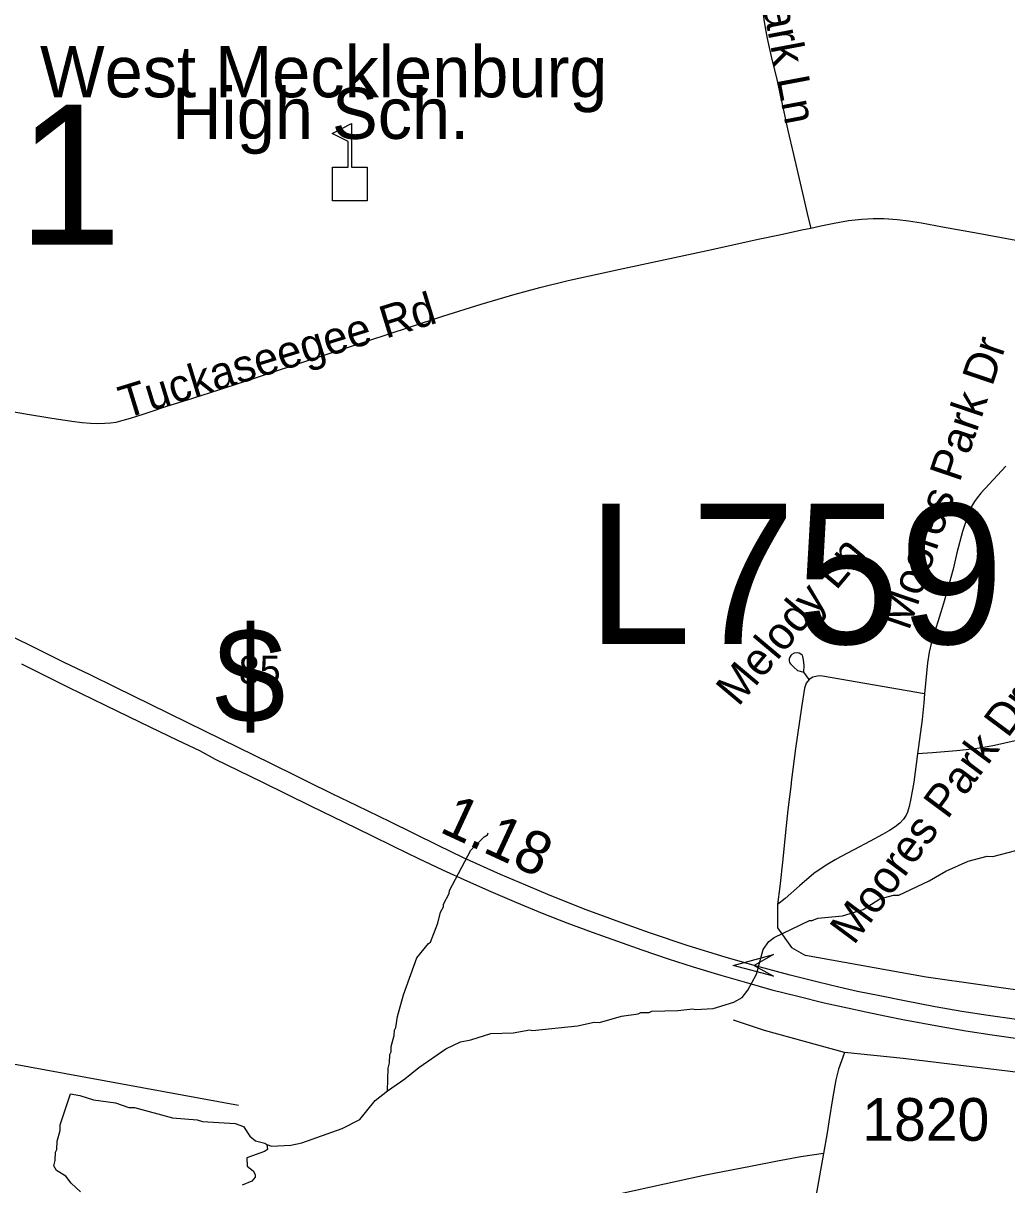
# Model space of a CAD drawing. Extents: x 1383679 to 1536984, y 460658 to 651027.
# Drawn here: x 1416282 to 1419161, y 547887 to 551288 of the extents above; entities that cross this region are included whole.
import ezdxf

# ---------------------------------------------------------------- set-up
doc = ezdxf.new("R2010")
doc.units = 0
for name, color, linetype in [('Default', 7, 'Continuous'), ('Exist Cultural Educational Facility Elementary CELL', 7, 'Continuous'), ('Exist Cultural Educational Facility High Label', 7, 'Continuous'), ('Exist Hydrographic Creek Single Shore', 7, 'Continuous'), ('Exist Hydrographic Misc Water Feature', 7, 'Continuous'), ('Exist Road Non-System Type 51', 7, 'Continuous'), ('Exist Road Non-System Type 51 Label', 7, 'Continuous'), ('Exist Road Primary Interstate Divided Center Attributed', 7, 'Continuous'), ('Exist Road Primary Interstate Shield CELL', 7, 'Continuous'), ('Exist Road Primary Interstate Structure Cantilever Sign Attributed CELL', 7, 'Continuous'), ('Exist Road Primary Interstate Structure Cantilever Sign Number Label', 7, 'Continuous'), ('Exist Road Primary US Service Attributed', 7, 'Continuous'), ('Exist Road Secondary Mileage Hundredths English Label', 7, 'Continuous'), ('Exist Road Secondary Structure Standard Bridge Number Label', 7, 'Continuous'), ('Exist Road Secondary Type 51 Attributed', 7, 'Continuous'), ('Exist Road Secondary Type 51 Number Label', 7, 'Continuous')]:
    doc.layers.add(name, color=color, linetype=linetype)

msp = doc.modelspace()

# ---------------------------------------------------------------- linework, layer by layer
at = {"layer": 'Exist Cultural Educational Facility Elementary CELL'}
msp.add_lwpolyline([(1417187.4, 550768.1), (1417187.4, 550866), (1417233.5, 550866), (1417233.5, 550941.1), (1417186.4, 550965.3), (1417243.1, 550994.5), (1417243.1, 550866), (1417289.1, 550866), (1417289.1, 550768.1)], close=True, dxfattribs=at)
at = {"layer": 'Exist Hydrographic Creek Single Shore'}
msp.add_lwpolyline([(1414077, 548069.4), (1414185.1, 548057.3), (1414392.1, 547954.7), (1414890.1, 547895.4), (1415122.1, 547766), (1415293.1, 547585.4), (1415468.1, 547565.4), (1415917.1, 547950.3), (1416131, 548221.7), (1416182.1, 548253.5), (1416912.1, 548120.6)], dxfattribs=at)
at = {"layer": 'Exist Hydrographic Misc Water Feature'}
for points in [[(1417348.7, 548162.6), (1417350.1, 548228.6), (1417354.4, 548244.5), (1417355, 548268.5), (1417359.2, 548276.4), (1417359.5, 548292.4), (1417368.2, 548324.1), (1417368.6, 548340.1), (1417372.7, 548348), (1417377.4, 548379.9), (1417394.8, 548443.5), (1417433.8, 548551.9), (1417468, 548593.8), (1417474.2, 548597.7), (1417495.4, 548653.1), (1417504, 548684.9), (1417512.4, 548700.8), (1417512.5, 548708.8), (1417529.3, 548740.3), (1417529.5, 548748.3), (1417592, 548866.9), (1417630.9, 548906), (1417641, 548911.8), (1417643.2, 548917.7)], [(1417348.7, 548162.6), (1417399.5, 548197.5), (1417440.2, 548230.6), (1417519.4, 548284.8), (1417561.9, 548305.8), (1417592, 548311.1), (1417650.4, 548329.8), (1417716.5, 548332.3), (1417764.7, 548340.9), (1417772.7, 548339.1), (1417904.9, 548352.1), (1417953.2, 548363), (1417969.2, 548362.6), (1418033.6, 548381.2), (1418081.8, 548388.1), (1418089.9, 548391.9), (1418113.9, 548391.3), (1418122, 548395.2), (1418197.9, 548397.5), (1418242.1, 548402.5), (1418250, 548400.3), (1418302.1, 548403.1), (1418362.6, 548421.7), (1418386.9, 548435.2), (1418403.3, 548456.8), (1418428.3, 548504.2), (1418447.9, 548575.8), (1418464.4, 548599.4), (1418480.7, 548611), (1418583.7, 548660.7), (1418591.7, 548660.5), (1418607.9, 548668.1), (1418680.1, 548674.5), (1418740.5, 548693.1), (1418789.2, 548724), (1418829.4, 548735.1), (1418845.4, 548734.8), (1418934.4, 548776.7), (1418983, 548805.7), (1419047.7, 548834.2), (1419104, 548848.9), (1419119.9, 548848.6), (1419209.8, 548871.2)], [(1416450.1, 547867), (1416422.6, 547891.6), (1416407.1, 547911.9), (1416379.4, 547928.5), (1416371.7, 547942.7), (1416376, 547958.6), (1416376.6, 547982.6), (1416380.8, 547990.5), (1416381.3, 548014.5), (1416390, 548046.3), (1416390.3, 548062.2), (1416420.2, 548153.6)], [(1416420.2, 548153.6), (1416448.2, 548148.9), (1416488, 548136), (1416551.8, 548126.6), (1416591.4, 548113.7), (1416607.4, 548113.3), (1416718.9, 548082.8), (1416790.8, 548077.3), (1416806.7, 548072.9), (1416902.5, 548066.7), (1416926.4, 548058.2), (1416945.8, 548029.8), (1416961.5, 548015.4), (1416989.3, 548008.8), (1416995.2, 548004.7)], [(1416995.2, 548004.7), (1417009.1, 548000.4), (1417065.2, 548003.1), (1417097.3, 548010.4), (1417215.8, 548052.3), (1417266.9, 548078.5), (1417312.1, 548133.5), (1417348.7, 548162.6)], [(1416995.2, 548004.7), (1416996.9, 547990.7), (1416988.7, 547984.8), (1416936.3, 547966), (1416937.9, 547942), (1416955.5, 547927.6), (1416961.3, 547917.5), (1416961.2, 547909.5), (1416950.9, 547897.7), (1416922.6, 547886.4)]]:
    msp.add_lwpolyline(points, dxfattribs=at)
at = {"layer": 'Exist Road Non-System Type 51'}
msp.add_line((1418583.2, 549366.9), (1418567.4, 549387.8), dxfattribs=at)
for points in [[(1418437.5, 551459.6), (1418437.4, 551451.9), (1418439.2, 551410.6), (1418441.1, 551381.7), (1418442.9, 551355.3), (1418446.9, 551321.8), (1418451.1, 551291.9), (1418454.8, 551269.3), (1418459.9, 551242.8), (1418471.7, 551190.7), (1418488, 551123.5), (1418502.5, 551055.6), (1418520.4, 550974.1), (1418536.4, 550903.1), (1418565.7, 550777.1), (1418579.9, 550717.8), (1418587.2, 550688.2)], [(1418587.2, 550688.2), (1418617.2, 550694.7), (1418655.7, 550702.9), (1418697.7, 550710), (1418737.1, 550714.4), (1418769.7, 550716.4), (1418800.9, 550715.9), (1418841.2, 550713.3), (1418873.7, 550709.7), (1418911.3, 550703.2), (1418972.7, 550692), (1419077.8, 550673), (1419145.3, 550660.4), (1419276.4, 550635.9), (1419401.4, 550611.9)], [(1416226.8, 550155), (1416289.1, 550144.3), (1416366.2, 550131.9), (1416424.7, 550122.3), (1416454.7, 550118.5), (1416479.4, 550116.8), (1416500, 550115.8), (1416521, 550116.6), (1416537.6, 550117.8), (1416553.8, 550120.3), (1416574.6, 550125.3), (1416595.7, 550131.7), (1416633.5, 550143.2), (1416656.2, 550150.7), (1416699.4, 550165.9), (1416778.3, 550190.5), (1416857.9, 550215.9), (1416982.3, 550256.4), (1417115.1, 550300.7), (1417413, 550397.7), (1417509.9, 550429.7), (1417622.3, 550465), (1417722.2, 550494.6), (1417794.1, 550514), (1417877.1, 550534.4), (1418024.1, 550566.4), (1418297.8, 550625.6), (1418433.4, 550655.7), (1418495.7, 550668.2), (1418561.5, 550682.5), (1418587.2, 550688.2)], [(1419158.7, 549991.1), (1419085, 549911.8), (1419074.5, 549898.6), (1419066.6, 549887.6), (1419058, 549872.9), (1419052.2, 549858.3), (1419046.3, 549844.1), (1419031.3, 549799.5), (1419015.1, 549737.5), (1419003.8, 549689.2), (1418987.6, 549630.2), (1418975.7, 549589.1), (1418950.2, 549507.4), (1418940.9, 549475.4), (1418934.2, 549446), (1418929.2, 549415.4), (1418920.4, 549324.1)], [(1418567.4, 549387.8), (1418567.6, 549407.1), (1418566.4, 549423.6), (1418564.2, 549434.2), (1418562.2, 549437.8), (1418558.1, 549441.1), (1418553.5, 549443.2), (1418548.5, 549444.2), (1418539.2, 549443.4), (1418531.7, 549439.7), (1418528.8, 549436.3), (1418526.1, 549432), (1418524.6, 549427), (1418524.4, 549421.8), (1418525.2, 549416.4), (1418527.7, 549412), (1418537.7, 549402.3), (1418548.2, 549393.2), (1418567.4, 549387.8)], [(1418583.2, 549366.9), (1418574.4, 549356), (1418569.2, 549340.7), (1418560.4, 549284.1), (1418542.9, 549164.9), (1418530.2, 549066), (1418529.6, 549060.9), (1418520.2, 548985.1), (1418513.2, 548919.2), (1418505.2, 548840.6), (1418496.8, 548760.9), (1418490.2, 548707.9)], [(1418920.4, 549324.1), (1418621.4, 549376.7), (1418612.1, 549377.1), (1418602.3, 549375.7), (1418593.6, 549373.3), (1418583.2, 549366.9)], [(1418920.4, 549324.1), (1418917.9, 549298.1), (1418913.4, 549249), (1418900.2, 549149.3)], [(1419300.2, 549220.4), (1419256, 549206.1), (1419194.1, 549188.9), (1419155.9, 549179.9), (1419125.3, 549173.5), (1419104.8, 549169.4), (1419074.7, 549164.8), (1419042.1, 549160.2), (1419014.2, 549157.8), (1418943.8, 549151.4), (1418900.2, 549149.3)], [(1418900.2, 549149.3), (1418889.1, 549066), (1418880.5, 549017.7), (1418875.7, 548994.4), (1418870.8, 548978.5), (1418866.5, 548969.3), (1418859, 548958), (1418848, 548946), (1418834.6, 548934.8), (1418817.6, 548924.7), (1418796.9, 548912.2), (1418761.6, 548893.6), (1418713, 548867.4), (1418674.7, 548847.6), (1418658.5, 548838.4), (1418637, 548825.5), (1418620.3, 548815.2), (1418596.4, 548798), (1418554.6, 548762), (1418512, 548725.7), (1418490.2, 548707.9)], [(1418490.2, 548707.9), (1418490.4, 548639.6), (1418530.9, 548581.5), (1418571.5, 548558.3)], [(1418686.3, 548274.9), (1418668.6, 548225.9), (1418660.7, 548194.3), (1418650.8, 548138.7), (1418642.3, 548083.8), (1418635.3, 548038.8), (1418624.9, 547978.8)], [(1418624.9, 547978.8), (1418591.5, 547974.1), (1418558.2, 547968.7), (1418489.8, 547956.1), (1418411, 547941), (1418304.4, 547920.6), (1418270.3, 547913.3)], [(1418624.9, 547978.8), (1418621.2, 547957.2), (1418602.7, 547852.9), (1418586.7, 547760.6), (1418558.1, 547592.6), (1418551.7, 547556)], [(1418270.3, 547913.3), (1418199.2, 547897.9), (1417990.9, 547851.8), (1417894.3, 547831.6), (1417792.7, 547808.7), (1417563, 547754.5), (1417477.5, 547731.6), (1417473.1, 547730.6)]]:
    msp.add_lwpolyline(points, dxfattribs=at)
at = {"layer": 'Exist Road Primary Interstate Divided Center Attributed'}
for points in [[(1419189.7, 548370.7), (1419106.7, 548382.8), (1419029.4, 548394.9), (1418951.6, 548408.3), (1418862, 548425.4), (1418789.5, 548440.1), (1418724.5, 548453.3), (1418673.1, 548465.2), (1418608.7, 548480.3), (1418526.7, 548501.2), (1418421.5, 548529.3), (1418337.1, 548553.3), (1418228.2, 548587.1), (1418115.3, 548624.4), (1418039, 548651.9), (1417930.3, 548692.3), (1417825, 548734), (1417753, 548764.2), (1417679.6, 548795.3), (1417570.9, 548844.6), (1417496.6, 548880.1), (1417356.3, 548949.6), (1417259.4, 548996.4), (1417186.2, 549032), (1417117.1, 549066), (1417082.1, 549083.3), (1417008.8, 549120), (1416861.1, 549191.7), (1416763.8, 549239.4), (1416654.2, 549293.3), (1416553.4, 549342.7), (1416478, 549380), (1416401.8, 549416.7), (1416312.4, 549461.5), (1416198.2, 549517)], [(1416276.6, 549412.4), (1416413.8, 549344.4), (1416521.5, 549291.6), (1416624.7, 549241.8), (1416733.5, 549188.7), (1416797.9, 549159), (1416844, 549133.4), (1416980.3, 549067.2), (1416982.7, 549066), (1417123.4, 548996.8), (1417222, 548949.2), (1417299.3, 548910.3), (1417366.5, 548877.5), (1417438.8, 548842.8), (1417509.4, 548808.8), (1417582.5, 548775.6), (1417650.4, 548745.5), (1417726.2, 548713.4), (1417801.5, 548682.6), (1417873.6, 548653.9), (1417947.6, 548626.6), (1418021.4, 548600), (1418092.6, 548575.2), (1418170.2, 548549.1), (1418243.5, 548525.3), (1418324.4, 548501), (1418399.1, 548479.6), (1418473, 548457.5), (1418549.1, 548439.5), (1418627.1, 548420.3), (1418695.4, 548404.8), (1418748.6, 548393.7), (1418809.2, 548380.8), (1418856.5, 548371.3), (1418963, 548351.4), (1419041.7, 548338), (1419118.8, 548325.9), (1419193.5, 548315.5)]]:
    msp.add_lwpolyline(points, dxfattribs=at)
at = {"layer": 'Exist Road Primary Interstate Structure Cantilever Sign Attributed CELL'}
msp.add_lwpolyline([(1418478.3, 548497.7), (1418360.5, 548529.3), (1418478.3, 548560.9), (1418421.5, 548529.3)], close=True, dxfattribs=at)
at = {"layer": 'Exist Road Primary US Service Attributed'}
for points in [[(1419255.4, 548448.1), (1418925.1, 548494.5), (1418571.5, 548558.3)], [(1418686.3, 548274.9), (1418451.5, 548339.1), (1418361.7, 548368.9)]]:
    msp.add_lwpolyline(points, dxfattribs=at)
at = {"layer": 'Exist Road Secondary Type 51 Attributed'}
msp.add_lwpolyline([(1420115.4, 547006.6), (1420039.8, 547116.7), (1419997.2, 547185.5), (1419992.5, 547226.8), (1419988.8, 547273.6), (1419991.1, 547327.6), (1420005, 547388.3), (1420028.2, 547476.1), (1420089.6, 547652.7), (1420143, 547805.7), (1420149.9, 547859.7), (1420154.6, 547900.2), (1420147.6, 547945.2), (1420131.4, 547988), (1420106, 548020.3), (1420054, 548075.4), (1419940.5, 548141.9), (1419685.3, 548176.3), (1419203.1, 548215.3), (1418858, 548256.5), (1418686.3, 548274.9)], dxfattribs=at)

# ---------------------------------------------------------------- texts
at = {"layer": 'Default'}
msp.add_text('$', height=278.9, dxfattribs=at).set_placement((1416841.8, 549239.1))
at = {"layer": 'Exist Cultural Educational Facility High Label'}
for s, p in [('West Mecklenburg', (1416331.2, 551071)), ('High Sch.', (1416717.7, 550949.2))]:
    msp.add_text(s, height=150, dxfattribs=at).set_placement(p)
at = {"layer": 'Exist Road Non-System Type 51 Label'}
for s, rotation, p in [('Park Ln', 280.7127, (1418432.1, 551417)), ('Tuckaseegee Rd', 17.0662, (1416580, 550129.7)), ('Moores Park Dr', 71.2108, (1418875, 549507)), ('Melody Ln', 49.9394, (1418375.2, 549284.7)), ('Moores Park Dr', 53.3678, (1418713.3, 548586.2))]:
    msp.add_text(s, height=95, rotation=rotation, dxfattribs=at).set_placement(p)
at = {"layer": 'Exist Road Primary Interstate Shield CELL'}
msp.add_text('85', height=82.02, dxfattribs=at).set_placement((1416913.3, 549353.9))
at = {"layer": 'Exist Road Primary Interstate Structure Cantilever Sign Number Label'}
msp.add_text('L759', height=410.1, dxfattribs=at).set_placement((1417932.1, 549470.7))
at = {"layer": 'Exist Road Secondary Mileage Hundredths English Label'}
msp.add_text('1.18', height=125, rotation=335.1538, dxfattribs=at).set_placement((1417496.8, 548921.8))
at = {"layer": 'Exist Road Secondary Structure Standard Bridge Number Label'}
msp.add_text('71', height=410.1, dxfattribs=at).set_placement((1415961, 550639.3))
at = {"layer": 'Exist Road Secondary Type 51 Number Label'}
msp.add_text('1820', height=125, dxfattribs=at).set_placement((1418738.2, 548016))

doc.saveas('drawing.dxf')
